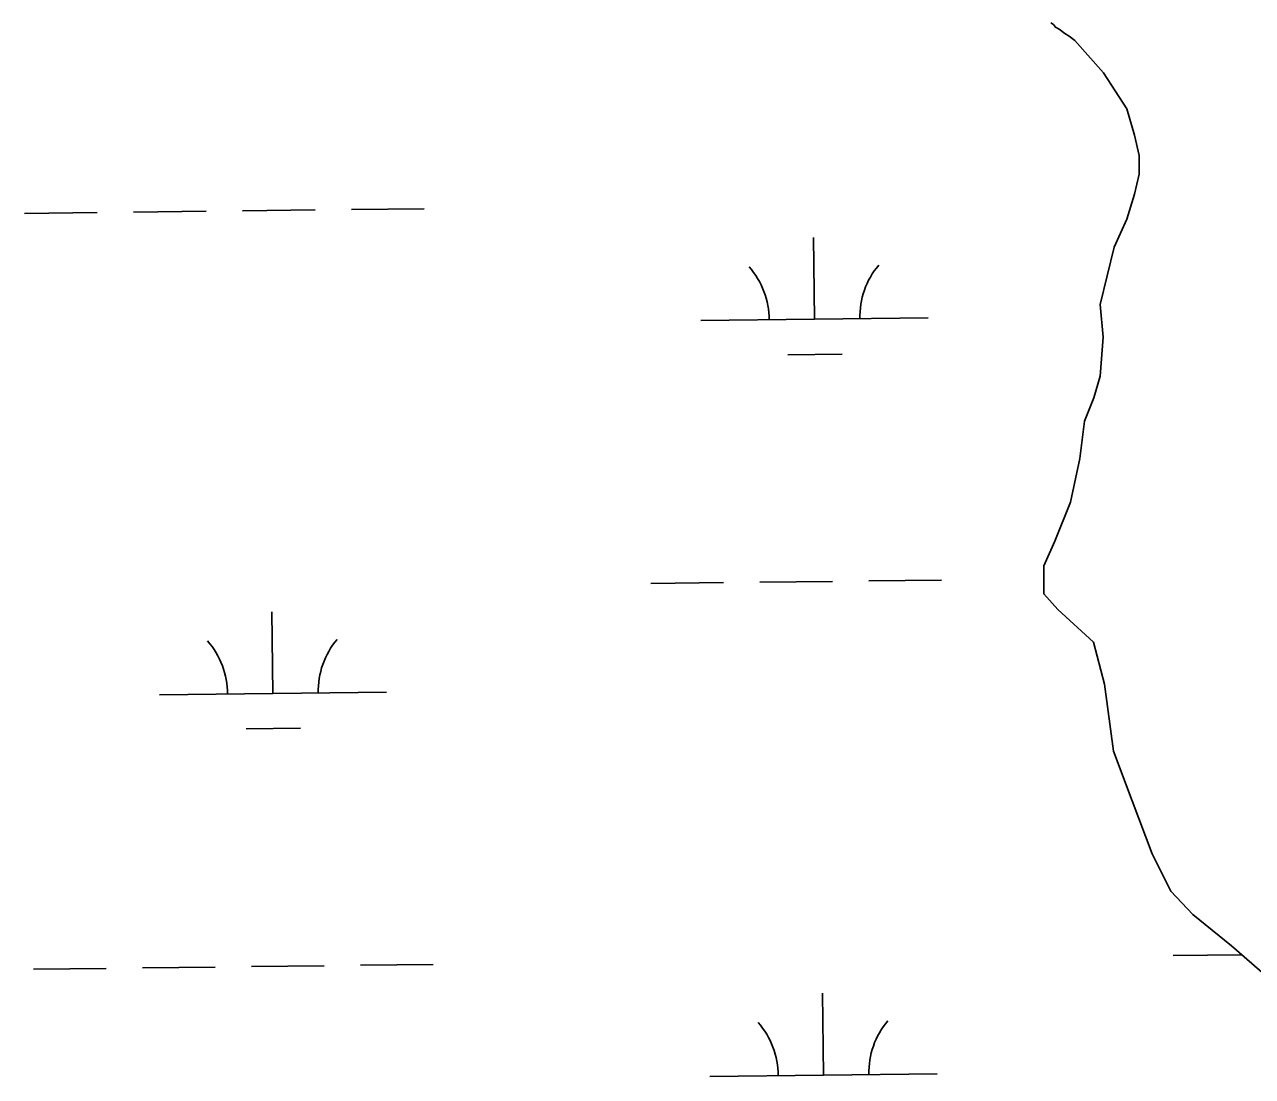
# Model space of a CAD drawing. Extents: x 3694830 to 3732949, y 415201 to 440970.
# Drawn here: x 3728367 to 3728907, y 422073 to 422536 of the extents above; entities that cross this region are included whole.
import ezdxf

# ---------------------------------------------------------------- set-up
doc = ezdxf.new("R2010")
doc.units = 0
doc.layers.add('V-TOPO-SHOR', color=7, linetype='Continuous')
doc.layers.add('V-WETL-SWMP', color=7, linetype='Continuous')

msp = doc.modelspace()

# ---------------------------------------------------------------- linework, layer by layer
at = {"layer": 'V-TOPO-SHOR'}
for points in [[(3728829.25, 422528.63), (3728826.8, 422530.59), (3728824.77, 422531.75), (3728822.32, 422533.71), (3728820.7, 422534.48), (3728819.87, 422535.66), (3728818.65, 422536.44)], [(3728913.97, 422116.5), (3728898.24, 422130.22), (3728881.14, 422143.93), (3728871.57, 422154.22), (3728863.37, 422170.66), (3728854.5, 422193.95), (3728846.31, 422215.87), (3728842.24, 422245.32), (3728837.47, 422263.81), (3728821.74, 422278.21), (3728815.59, 422285.07), (3728815.6, 422297.39), (3728820.41, 422308.34), (3728827.28, 422325.45), (3728831.42, 422344.61), (3728833.49, 422361.04), (3728837.61, 422371.31), (3728840.36, 422380.89), (3728841.75, 422398.01), (3728840.4, 422412.39), (3728846.6, 422437.71), (3728852.09, 422450.03), (3728855.53, 422460.98), (3728857.59, 422469.88), (3728857.6, 422478.09), (3728855.56, 422487), (3728852.15, 422498.64), (3728841.9, 422514.4), (3728829.25, 422528.63)]]:
    msp.add_lwpolyline(points, dxfattribs=at)
at = {"layer": 'V-WETL-SWMP'}
for p, q in [((3728819.87, 422535.66), (3728820.7, 422534.48)), ((3728820.7, 422534.48), (3728822.32, 422533.71)), ((3728822.32, 422533.71), (3728824.77, 422531.75)), ((3728824.77, 422531.75), (3728826.8, 422530.59)), ((3728826.8, 422530.59), (3728829.25, 422528.63)), ((3728829.25, 422528.63), (3728841.9, 422514.4)), ((3728841.9, 422514.4), (3728852.15, 422498.64)), ((3728852.15, 422498.64), (3728855.56, 422487)), ((3728855.56, 422487), (3728857.6, 422478.09)), ((3728857.6, 422478.09), (3728857.59, 422469.88)), ((3728857.59, 422469.88), (3728855.53, 422460.98)), ((3728855.53, 422460.98), (3728852.09, 422450.03)), ((3728366.7, 422452.53), (3728398.69, 422452.91)), ((3728414.69, 422453.11), (3728446.69, 422453.49)), ((3728462.69, 422453.68), (3728494.69, 422454.06)), ((3728510.69, 422454.25), (3728542.68, 422454.63)), ((3728852.09, 422450.03), (3728846.6, 422437.71)), ((3728714.59, 422405.94), (3728714.16, 422441.93)), ((3728846.6, 422437.71), (3728840.4, 422412.39)), ((3728840.4, 422412.39), (3728841.75, 422398.01)), ((3728664.6, 422405.34), (3728764.59, 422406.53)), ((3728841.75, 422398.01), (3728840.36, 422380.89)), ((3728702.78, 422390.36), (3728726.78, 422390.65)), ((3728840.36, 422380.89), (3728837.61, 422371.31)), ((3728837.61, 422371.31), (3728833.49, 422361.04)), ((3728833.49, 422361.04), (3728831.42, 422344.61)), ((3728831.42, 422344.61), (3728827.28, 422325.45)), ((3728827.28, 422325.45), (3728820.41, 422308.34)), ((3728820.41, 422308.34), (3728815.61, 422297.39)), ((3728815.61, 422297.39), (3728815.59, 422285.07)), ((3728642.57, 422289.64), (3728674.56, 422290.02)), ((3728690.56, 422290.21), (3728722.56, 422290.59)), ((3728738.56, 422290.78), (3728770.56, 422291.16)), ((3728815.59, 422285.07), (3728821.74, 422278.21)), ((3728476.07, 422241.22), (3728475.64, 422277.22)), ((3728821.74, 422278.21), (3728837.47, 422263.81)), ((3728837.47, 422263.81), (3728842.24, 422245.32)), ((3728842.24, 422245.32), (3728846.31, 422215.87)), ((3728426.07, 422240.62), (3728526.06, 422241.81)), ((3728464.25, 422225.65), (3728488.25, 422225.93)), ((3728846.31, 422215.87), (3728854.5, 422193.95)), ((3728854.5, 422193.95), (3728863.37, 422170.66)), ((3728863.37, 422170.66), (3728871.57, 422154.22)), ((3728871.57, 422154.22), (3728881.14, 422143.93)), ((3728881.14, 422143.93), (3728898.24, 422130.22)), ((3728872.54, 422125.87), (3728902.82, 422126.23)), ((3728898.24, 422130.22), (3728913.97, 422116.51)), ((3728370.66, 422119.88), (3728402.66, 422120.26)), ((3728418.66, 422120.45), (3728450.66, 422120.84)), ((3728466.66, 422121.03), (3728498.65, 422121.41)), ((3728514.65, 422121.6), (3728546.65, 422121.98)), ((3728718.56, 422073.29), (3728718.13, 422109.28)), ((3728668.56, 422072.69), (3728768.56, 422073.88))]:
    msp.add_line(p, q, dxfattribs=at)
for centre, start, end in [((3728659.35, 422405.75), 359.9115, 41.4552), ((3728769.83, 422407.07), 139.9115, 181.4552), ((3728420.82, 422241.03), 359.9115, 41.4552), ((3728531.3, 422242.35), 139.9115, 181.4552), ((3728663.32, 422073.1), 359.9115, 41.4552), ((3728773.79, 422074.42), 139.9115, 181.4552)]:
    msp.add_arc(centre, 35.25, start, end, dxfattribs=at)

doc.saveas('drawing.dxf')
